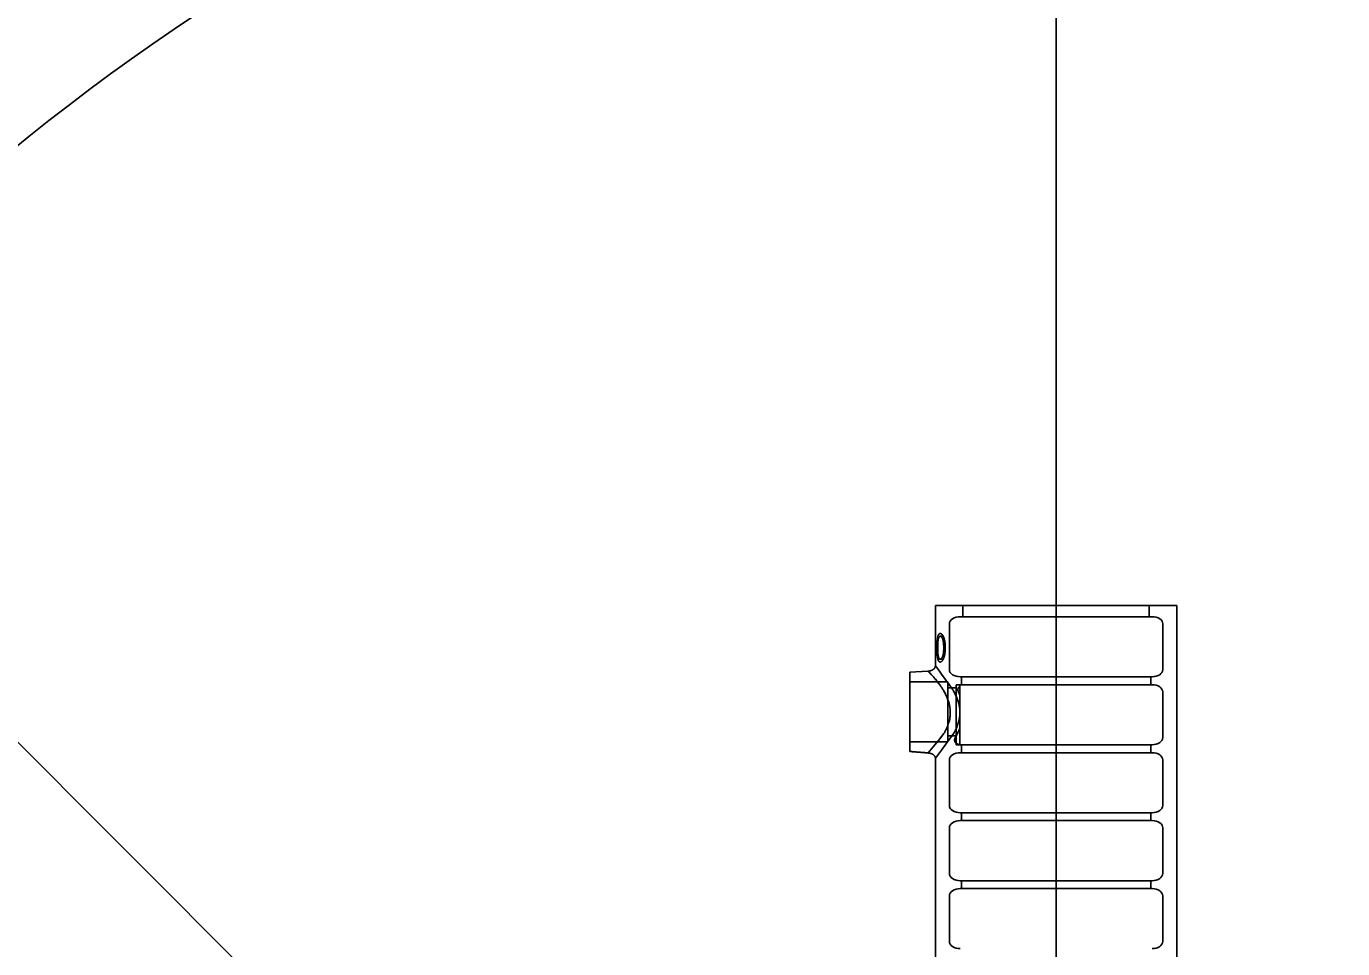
# Model space of a CAD drawing. Extents: x 641328 to 643024, y 298283 to 300065.
# Drawn here: x 641574.83 to 641582.5, y 299715.82 to 299721.19 of the extents above; entities that cross this region are included whole.
import ezdxf

# ---------------------------------------------------------------- set-up
doc = ezdxf.new("R2010")
doc.units = 0
doc.layers.add('2', color=7, linetype='Continuous')

msp = doc.modelspace()

# ---------------------------------------------------------------- linework, layer by layer
at = {"layer": '2'}
for p, q in [((641580.8265, 299715.2808), (641580.8265, 299730.5003)), ((641578.0502, 299713.7458), (641572.3581, 299719.4379)), ((641580.1229, 299717.5087), (641580.1229, 299717.8179)), ((641580.1229, 299717.8179), (641581.53, 299717.8179)), ((641580.2837, 299717.7519), (641580.2837, 299717.8179)), ((641581.3692, 299717.7519), (641581.3692, 299717.8179)), ((641581.53, 299712.3466), (641581.53, 299717.8179)), ((641580.2675, 299717.7519), (641581.3854, 299717.7519)), ((641580.123, 299717.5087), (641580.123, 299717.6504)), ((641580.123, 299717.6504), (641580.1235, 299717.6504)), ((641580.1235, 299717.6504), (641580.1235, 299717.4925)), ((641580.1688, 299717.6382), (641580.1511, 299717.6382)), ((641580.2046, 299717.71), (641580.2046, 299717.4442)), ((641581.4483, 299717.71), (641581.4483, 299717.4442)), ((641580.1367, 299717.5715), (641580.1328, 299717.5715)), ((641580.1773, 299717.6111), (641580.168, 299717.6111)), ((641580.1802, 299717.5714), (641580.1715, 299717.5714)), ((641580.1229, 299717.5087), (641580.123, 299717.5087)), ((641580.1235, 299717.4925), (641580.1229, 299717.4925)), ((641580.1229, 299717.4664), (641580.1229, 299717.4925)), ((641580.1235, 299717.5087), (641580.123, 299717.5087)), ((641580.1688, 299717.5047), (641580.1511, 299717.5047)), ((641579.9745, 299717.429), (641580.0803, 299717.4352)), ((641579.9745, 299717.429), (641579.9745, 299717.3543)), ((641580.1957, 299717.3729), (641579.9745, 299717.3729)), ((641579.9745, 299717.3729), (641579.9745, 299717.3543)), ((641579.9745, 299717.3543), (641579.9745, 299716.9673)), ((641580.1957, 299717.1981), (641580.1957, 299717.3729)), ((641580.2448, 299717.3372), (641580.1957, 299717.3372)), ((641580.2448, 299717.1814), (641580.2448, 299717.3562)), ((641580.2448, 299717.3562), (641580.2649, 299717.3562)), ((641580.2649, 299717.3469), (641580.2649, 299717.2952)), ((641580.2675, 299717.4023), (641581.3854, 299717.4023)), ((641580.2675, 299717.3562), (641581.3854, 299717.3562)), ((641580.2745, 299717.4023), (641580.2745, 299717.3562)), ((641581.3784, 299717.4023), (641581.3784, 299717.3562)), ((641580.2649, 299717.101), (641580.2649, 299717.2952)), ((641581.4483, 299717.3143), (641581.4483, 299717.0485)), ((641580.1957, 299717.0233), (641580.1957, 299717.1981)), ((641580.2448, 299717.0066), (641580.2448, 299717.1814)), ((641580.2649, 299717.101), (641580.2649, 299717.0074)), ((641580.1957, 299717.0233), (641579.9745, 299717.0233)), ((641580.2448, 299717.059), (641580.1957, 299717.059)), ((641580.2448, 299717.0066), (641580.2649, 299717.0066)), ((641580.2675, 299717.0066), (641581.3854, 299717.0066)), ((641580.2675, 299716.9604), (641581.3854, 299716.9604)), ((641580.2745, 299717.0066), (641580.2745, 299716.9604)), ((641581.3784, 299717.0066), (641581.3784, 299716.9604)), ((641580.1229, 299712.3466), (641580.1229, 299716.9276)), ((641580.2046, 299716.9185), (641580.2046, 299716.6527)), ((641581.4483, 299716.9185), (641581.4483, 299716.6527)), ((641580.2675, 299716.6108), (641581.3854, 299716.6108)), ((641580.2675, 299716.5647), (641581.3854, 299716.5647)), ((641580.2745, 299716.6108), (641580.2745, 299716.5647)), ((641581.3784, 299716.6108), (641581.3784, 299716.5647)), ((641580.2046, 299716.5228), (641580.2046, 299716.257)), ((641581.4483, 299716.5228), (641581.4483, 299716.257)), ((641580.2675, 299716.2151), (641581.3854, 299716.2151)), ((641580.2745, 299716.2151), (641580.2745, 299716.1689)), ((641581.3784, 299716.2151), (641581.3784, 299716.1689)), ((641580.2046, 299716.1271), (641580.2046, 299715.8612)), ((641580.2675, 299716.1689), (641581.3854, 299716.1689)), ((641581.4483, 299716.1271), (641581.4483, 299715.8612))]:
    msp.add_line(p, q, dxfattribs=at)
msp.add_circle((641582.6752, 299710.8074), 12.5, dxfattribs=at)
for centre, start_param, end_param in [((641580.2675, 299717.71), 1.570796, 3.141593), ((641581.3854, 299717.71), 6.283185, 7.853982), ((641580.2675, 299717.4442), 3.141593, 4.712389), ((641581.3854, 299717.4442), 4.712389, 6.283185), ((641580.2675, 299717.3143), 1.570796, 1.611702), ((641581.3854, 299717.3143), 0, 1.570796), ((641581.3854, 299717.0485), 4.712389, 6.283185), ((641580.2675, 299716.9185), 1.570796, 3.141593), ((641580.2675, 299717.0485), 4.671603, 4.712389), ((641581.3854, 299716.9185), 0, 1.570796), ((641580.2675, 299716.6527), 3.141593, 4.712389), ((641581.3854, 299716.6527), 4.712389, 6.283185), ((641580.2675, 299716.5228), 1.570796, 3.141593), ((641581.3854, 299716.5228), 6.283185, 7.853982), ((641580.2675, 299716.257), 3.141593, 4.712389), ((641581.3854, 299716.257), 4.712389, 6.283185), ((641580.2675, 299716.1271), 1.570796, 3.141593), ((641581.3854, 299716.1271), 0, 1.570796), ((641580.2675, 299715.8612), 3.141593, 4.712389), ((641581.3854, 299715.8612), 4.712389, 6.283185)]:
    msp.add_ellipse(centre, major_axis=(0.0628, 0), ratio=0.666667, start_param=start_param, end_param=end_param, dxfattribs=at)
for points, degree in [([(641580.1328, 299717.5715), (641580.1328, 299717.5762), (641580.1328, 299717.5808), (641580.1329, 299717.5901), (641580.133, 299717.5947), (641580.1334, 299717.604), (641580.1336, 299717.6085), (641580.1343, 299717.6174), (641580.1347, 299717.6217), (641580.1359, 299717.6301), (641580.1366, 299717.634), (641580.138, 299717.6394), (641580.1385, 299717.6411), (641580.1396, 299717.6441), (641580.1402, 299717.6455), (641580.1415, 299717.648), (641580.1422, 299717.6491), (641580.1437, 299717.6511), (641580.1446, 299717.6519), (641580.1462, 299717.6532), (641580.1471, 299717.6537), (641580.1485, 299717.6541), (641580.1489, 299717.6543), (641580.1499, 299717.6544), (641580.1504, 299717.6544), (641580.1509, 299717.6544)], 3), ([(641580.1511, 299717.6382), (641580.1503, 299717.6381), (641580.1496, 299717.6381), (641580.1481, 299717.6375), (641580.1474, 299717.637), (641580.1461, 299717.6359), (641580.1454, 299717.6351), (641580.1442, 299717.6335), (641580.1437, 299717.6325), (641580.1426, 299717.6304), (641580.1421, 299717.6292), (641580.1412, 299717.6267), (641580.1408, 299717.6253), (641580.14, 299717.6225), (641580.1397, 299717.621), (641580.1391, 299717.6178), (641580.1389, 299717.6161), (641580.1381, 299717.6112), (641580.1378, 299717.6077), (641580.1374, 299717.6024), (641580.1373, 299717.6006), (641580.1371, 299717.5969), (641580.1371, 299717.5951), (641580.1369, 299717.5897), (641580.1368, 299717.5861), (641580.1367, 299717.5788), (641580.1367, 299717.5751), (641580.1367, 299717.5714)], 3), ([(641580.1509, 299717.6544), (641580.1514, 299717.6544), (641580.1519, 299717.6544), (641580.1529, 299717.6542), (641580.1534, 299717.6541), (641580.1549, 299717.6536), (641580.156, 299717.6532), (641580.1581, 299717.6519), (641580.1592, 299717.6511), (641580.1612, 299717.6492), (641580.1623, 299717.6481), (641580.1643, 299717.6457), (641580.1653, 299717.6443), (641580.1672, 299717.6413), (641580.1681, 299717.6397), (641580.1699, 299717.6362), (641580.1707, 299717.6344), (641580.1722, 299717.6305), (641580.1729, 299717.6285), (641580.1742, 299717.6244), (641580.1748, 299717.6223), (641580.1759, 299717.618), (641580.1765, 299717.6158), (641580.1773, 299717.6113), (641580.1777, 299717.609), (641580.1784, 299717.6044), (641580.1787, 299717.6021), (641580.1791, 299717.5974), (641580.1793, 299717.5951), (641580.1797, 299717.5904), (641580.1798, 299717.5881), (641580.1801, 299717.581), (641580.1802, 299717.5763), (641580.1802, 299717.5715)], 3), ([(641580.168, 299717.6111), (641580.1676, 299717.613), (641580.1672, 299717.6148), (641580.1663, 299717.6184), (641580.1658, 299717.6201), (641580.164, 299717.6251), (641580.1627, 299717.628), (641580.1596, 299717.6329), (641580.1579, 299717.6348), (641580.1554, 299717.6369), (641580.1545, 299717.6374), (641580.1528, 299717.6381), (641580.1519, 299717.6382), (641580.1511, 299717.6382)], 3), ([(641580.1509, 299717.4885), (641580.1504, 299717.4885), (641580.1499, 299717.4885), (641580.1489, 299717.4886), (641580.1485, 299717.4888), (641580.1471, 299717.4892), (641580.1462, 299717.4897), (641580.1445, 299717.491), (641580.1437, 299717.4918), (641580.1422, 299717.4938), (641580.1415, 299717.4949), (641580.1402, 299717.4974), (641580.1396, 299717.4989), (641580.1385, 299717.502), (641580.138, 299717.5036), (641580.137, 299717.5072), (641580.1366, 299717.5091), (641580.1359, 299717.513), (641580.1356, 299717.515), (641580.1347, 299717.5212), (641580.1342, 299717.5256), (641580.1337, 299717.5323), (641580.1336, 299717.5346), (641580.1334, 299717.5392), (641580.1333, 299717.5414), (641580.133, 299717.5483), (641580.1329, 299717.5529), (641580.1328, 299717.5622), (641580.1328, 299717.5669), (641580.1328, 299717.5715)], 3), ([(641580.1367, 299717.5714), (641580.1367, 299717.5678), (641580.1367, 299717.5641), (641580.1368, 299717.5568), (641580.1369, 299717.5532), (641580.1371, 299717.5477), (641580.1371, 299717.5459), (641580.1373, 299717.5423), (641580.1374, 299717.5406), (641580.1377, 299717.537), (641580.1378, 299717.5353), (641580.1382, 299717.5318), (641580.1384, 299717.5301), (641580.1391, 299717.5251), (641580.1397, 299717.5219), (641580.1408, 299717.5175), (641580.1412, 299717.5161), (641580.1421, 299717.5136), (641580.1426, 299717.5124), (641580.1442, 299717.5093), (641580.1454, 299717.5076), (641580.1474, 299717.5058), (641580.1481, 299717.5054), (641580.1495, 299717.5048), (641580.1503, 299717.5048), (641580.1511, 299717.5047)], 3), ([(641580.1802, 299717.5715), (641580.1802, 299717.5668), (641580.1801, 299717.562), (641580.1797, 299717.5525), (641580.1794, 299717.5478), (641580.1784, 299717.5384), (641580.1777, 299717.5338), (641580.1764, 299717.5272), (641580.1759, 299717.525), (641580.1748, 299717.5207), (641580.1742, 299717.5185), (641580.1729, 299717.5144), (641580.1722, 299717.5124), (641580.1707, 299717.5086), (641580.1698, 299717.5067), (641580.1681, 299717.5033), (641580.1672, 299717.5016), (641580.1653, 299717.4986), (641580.1643, 299717.4972), (641580.1623, 299717.4948), (641580.1613, 299717.4937), (641580.1592, 299717.4918), (641580.1581, 299717.491), (641580.156, 299717.4897), (641580.155, 299717.4892), (641580.1534, 299717.4888), (641580.1529, 299717.4886), (641580.1519, 299717.4885), (641580.1514, 299717.4885), (641580.1509, 299717.4885)], 3), ([(641580.1511, 299717.5047), (641580.1518, 299717.5048), (641580.1526, 299717.5048), (641580.1542, 299717.5054), (641580.155, 299717.5058), (641580.1566, 299717.507), (641580.1574, 299717.5078), (641580.1589, 299717.5094), (641580.1596, 299717.5104), (641580.1618, 299717.5135), (641580.1632, 299717.5161), (641580.1655, 299717.5218), (641580.1665, 299717.5251), (641580.1681, 299717.5317), (641580.1688, 299717.5351), (641580.1699, 299717.5421), (641580.1703, 299717.5458), (641580.1708, 299717.5512), (641580.1709, 299717.5531), (641580.1711, 299717.5567), (641580.1712, 299717.5586), (641580.1714, 299717.5641), (641580.1714, 299717.5678), (641580.1715, 299717.5714)], 3), ([(641580.1715, 299717.5714), (641580.1714, 299717.5748), (641580.1714, 299717.5782), (641580.1712, 299717.5849), (641580.171, 299717.5883), (641580.1704, 299717.595), (641580.1701, 299717.5983), (641580.1692, 299717.6048), (641580.1686, 299717.608), (641580.168, 299717.6111)], 3), ([(641580.1231, 299717.4925), (641580.1232, 299717.4979), (641580.1233, 299717.5033), (641580.1235, 299717.5087)], 3), ([(641580.0817, 299716.9588), (641580.1676, 299717.0635), (641580.1752, 299717.0762), (641580.1856, 299717.0965), (641580.1888, 299717.1035), (641580.1934, 299717.1144), (641580.1948, 299717.1182), (641580.1975, 299717.1256), (641580.1988, 299717.1294), (641580.2046, 299717.1484), (641580.2078, 299717.164), (641580.2102, 299717.1965), (641580.2094, 299717.2126), (641580.2061, 299717.2324), (641580.2053, 299717.2363), (641580.2036, 299717.2442), (641580.2026, 299717.2481), (641580.1993, 299717.2597), (641580.1968, 299717.2672), (641580.1911, 299717.2819), (641580.188, 299717.2891), (641580.1812, 299717.3031), (641580.1776, 299717.3099), (641580.1664, 299717.3296), (641580.1584, 299717.3417), (641580.1463, 299717.3586), (641580.1422, 299717.3641), (641580.1343, 299717.3744), (641580.1304, 299717.3793), (641580.119, 299717.3931), (641580.1119, 299717.4012), (641580.1024, 299717.4118), (641580.0994, 299717.415), (641580.0941, 299717.4207), (641580.0918, 299717.4232), (641580.0856, 299717.4297), (641580.0827, 299717.4327), (641580.0798, 299717.4356), (641580.0799, 299717.4355), (641580.0823, 299717.433), (641580.0835, 299717.4319), (641580.0857, 299717.4295), (641580.0866, 299717.4286), (641580.0885, 299717.4267), (641580.0895, 299717.4256), (641580.0949, 299717.4199), (641580.1004, 299717.414), (641580.1101, 299717.4032), (641580.1135, 299717.3993), (641580.1207, 299717.3909), (641580.1244, 299717.3865), (641580.1321, 299717.3771), (641580.136, 299717.3722), (641580.144, 299717.3617), (641580.1481, 299717.3562), (641580.1521, 299717.3504)], 3), ([(641580.0803, 299717.4352), (641580.0831, 299717.4353), (641580.086, 299717.4357), (641580.0888, 299717.4362), (641580.0916, 299717.4368), (641580.0943, 299717.4375), (641580.0969, 299717.4383), (641580.0995, 299717.4392), (641580.1019, 299717.4402), (641580.1043, 299717.4414), (641580.1066, 299717.4425), (641580.1087, 299717.4439), (641580.1107, 299717.4453), (641580.1126, 299717.4467), (641580.1144, 299717.4483), (641580.1159, 299717.4499), (641580.1174, 299717.4515), (641580.1187, 299717.4533), (641580.1198, 299717.4551), (641580.1208, 299717.4569), (641580.1216, 299717.4588), (641580.1221, 299717.4607), (641580.1227, 299717.4626), (641580.1229, 299717.4645), (641580.1229, 299717.4664)], 3), ([(641580.1229, 299716.9276), (641580.2276, 299717.0701), (641580.2332, 299717.0797), (641580.2417, 299717.0965), (641580.245, 299717.1035), (641580.2495, 299717.1144), (641580.251, 299717.1182), (641580.2537, 299717.1256), (641580.2549, 299717.1294), (641580.2608, 299717.1484), (641580.2639, 299717.164), (641580.2664, 299717.1965), (641580.2656, 299717.2126), (641580.2623, 299717.2324), (641580.2615, 299717.2363), (641580.2597, 299717.2442), (641580.2588, 299717.2481), (641580.2555, 299717.2597), (641580.253, 299717.2672), (641580.2473, 299717.2819), (641580.2441, 299717.2891), (641580.2374, 299717.3031), (641580.2338, 299717.3099), (641580.2225, 299717.3296), (641580.2146, 299717.3417), (641580.2025, 299717.3586), (641580.1984, 299717.3641), (641580.1935, 299717.3705), (641580.1925, 299717.3717), (641580.1229, 299717.4664)], 3), ([(641580.1916, 299717.3729), (641580.1931, 299717.371), (641580.1946, 299717.369), (641580.2002, 299717.3617), (641580.2043, 299717.3562), (641580.2083, 299717.3504)], 3), ([(641580.2568, 299717.3143), (641580.2554, 299717.3173), (641580.2545, 299717.3202), (641580.2537, 299717.3261), (641580.2538, 299717.329), (641580.255, 299717.3346), (641580.2561, 299717.3373), (641580.2596, 299717.3423), (641580.2619, 299717.3448), (641580.2649, 299717.3469)], 3), ([(641580.2649, 299717.3469), (641580.2619, 299717.3448), (641580.2596, 299717.3424), (641580.2562, 299717.3373), (641580.255, 299717.3346), (641580.2538, 299717.329), (641580.2537, 299717.3262), (641580.2545, 299717.3203), (641580.2554, 299717.3173), (641580.2568, 299717.3143)], 3), ([(641580.2649, 299717.3561), (641580.2649, 299717.3561), (641580.2649, 299717.3562), (641580.2649, 299717.3561)], 2), ([(641580.2649, 299717.3561), (641580.2649, 299717.3562), (641580.2649, 299717.3561), (641580.2649, 299717.3561)], 2), ([(641580.2649, 299717.3469), (641580.2649, 299717.3484), (641580.2649, 299717.3496), (641580.2649, 299717.3516), (641580.2649, 299717.3524), (641580.2649, 299717.3543), (641580.2649, 299717.3549), (641580.2649, 299717.3558), (641580.2649, 299717.3559), (641580.2649, 299717.3561), (641580.2649, 299717.3561), (641580.2649, 299717.3561)], 3), ([(641580.2649, 299717.2952), (641580.2623, 299717.3018), (641580.2596, 299717.3082), (641580.2568, 299717.3143)], 2), ([(641580.2395, 299717.0485), (641580.2438, 299717.0559), (641580.2482, 299717.0641), (641580.2568, 299717.0818), (641580.261, 299717.0911), (641580.2649, 299717.101)], 3), ([(641580.2649, 299717.0074), (641580.2626, 299717.0077), (641580.2605, 299717.0081), (641580.2568, 299717.009), (641580.2551, 299717.0095), (641580.2505, 299717.0112), (641580.248, 299717.0124), (641580.2438, 299717.0152), (641580.242, 299717.0167), (641580.2391, 299717.0198), (641580.238, 299717.0215), (641580.2353, 299717.0268), (641580.2346, 299717.0308), (641580.2353, 299717.0393), (641580.2368, 299717.0438), (641580.2395, 299717.0485)], 3), ([(641580.2395, 299717.0485), (641580.2368, 299717.0438), (641580.2353, 299717.0393), (641580.2348, 299717.0329), (641580.2349, 299717.0309), (641580.2356, 299717.0269), (641580.2362, 299717.0251), (641580.2379, 299717.0215), (641580.2391, 299717.0199), (641580.242, 299717.0167), (641580.2438, 299717.0152), (641580.248, 299717.0124), (641580.2505, 299717.0112), (641580.2551, 299717.0095), (641580.2568, 299717.009), (641580.2605, 299717.0081), (641580.2626, 299717.0077), (641580.2649, 299717.0074)], 3), ([(641579.9745, 299716.9673), (641580.0103, 299716.9646), (641580.046, 299716.9618), (641580.0817, 299716.9588)], 2), ([(641580.1229, 299716.9276), (641580.1229, 299716.9295), (641580.1227, 299716.9314), (641580.1222, 299716.9333), (641580.1217, 299716.9352), (641580.1209, 299716.937), (641580.1199, 299716.9388), (641580.1189, 299716.9405), (641580.1176, 299716.9422), (641580.1162, 299716.9439), (641580.1147, 299716.9455), (641580.113, 299716.947), (641580.1111, 299716.9484), (641580.1093, 299716.9498), (641580.1072, 299716.9512), (641580.105, 299716.9523), (641580.1027, 299716.9535), (641580.1003, 299716.9545), (641580.0978, 299716.9554), (641580.0953, 299716.9563), (641580.0927, 299716.957), (641580.09, 299716.9576), (641580.0873, 299716.9582), (641580.0845, 299716.9586), (641580.0817, 299716.9588)], 3), ([(641580.2649, 299717.0066), (641580.2649, 299717.0066), (641580.2649, 299717.0066), (641580.2649, 299717.0068), (641580.2649, 299717.007), (641580.2649, 299717.0074)], 3), ([(641580.2649, 299717.0066), (641580.2649, 299717.0066), (641580.2649, 299717.0066), (641580.2649, 299717.0066)], 2), ([(641580.2649, 299717.0066), (641580.2649, 299717.0066), (641580.2649, 299717.0066), (641580.2649, 299717.0066)], 2)]:
    msp.add_open_spline(points, degree=degree, dxfattribs=at)

doc.saveas('drawing.dxf')
